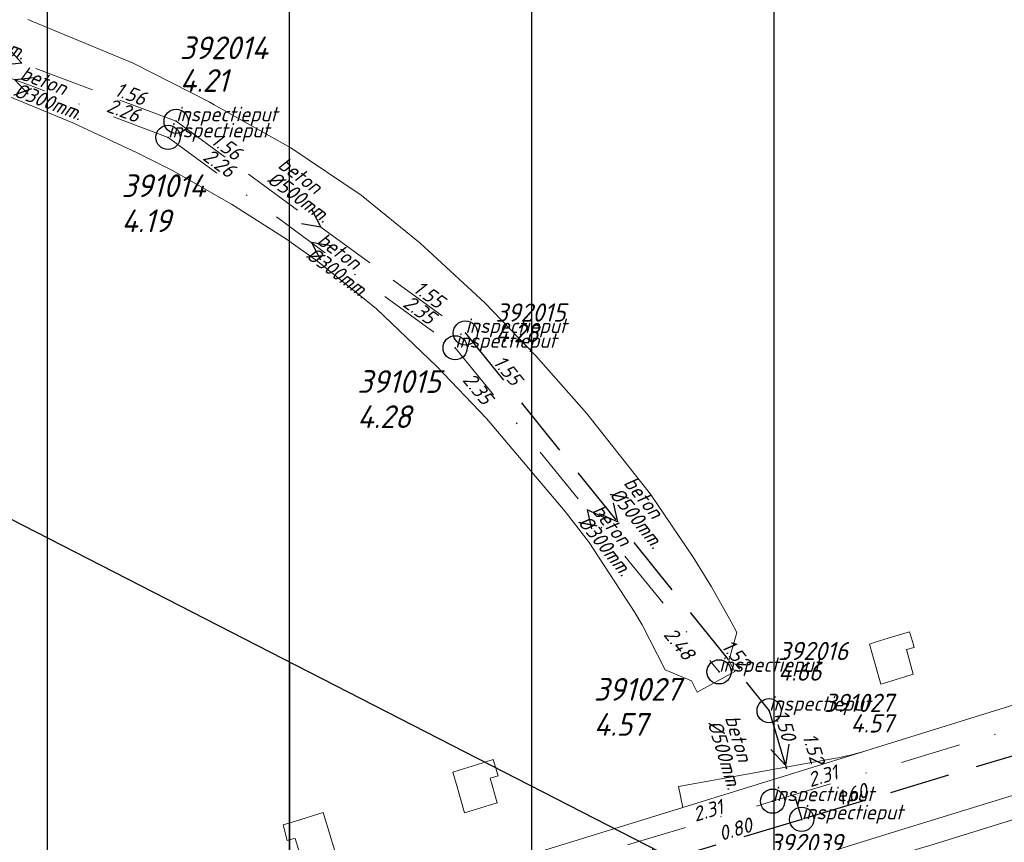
# Model space of a CAD drawing. Extents: x 148869 to 161638, y 453607 to 469810.
# Tile 344 of 656: x 155376 to 155457, y 461916 to 461984. Entities that reach past the tile are written whole.
import ezdxf
from ezdxf.enums import TextEntityAlignment as Align

# ---------------------------------------------------------------- set-up
doc = ezdxf.new("R2010")
doc.units = 0
doc.header["$PDMODE"] = 32
doc.header["$PDSIZE"] = 2
doc.linetypes.add('RI-HWA', pattern=[7.4, 5, -2.4])
doc.linetypes.add('RI-VWA', pattern=[11, 5, -3, 0, -3])
doc.layers.get('0').update_dxf_attribs({"linetype": 'CONTINUOUS'})
doc.layers.get('DEFPOINTS').update_dxf_attribs({"linetype": 'CONTINUOUS'})
for name, color, linetype in [('2022 hatch', 10, 'CONTINUOUS'), ('2024', 160, 'CONTINUOUS'), ('2024 hatch', 160, 'CONTINUOUS'), ('B-OI-RI-BOB-T18-niet meenemen', 252, 'CONTINUOUS'), ('B-OI-RI-DIAMETER-T18-niet meenemen', 252, 'CONTINUOUS'), ('B-OI-RI-HWA-PUTDEKSELHOOGTE-T25-niet meenemen', 252, 'CONTINUOUS'), ('B-OI-RI-HWA-PUTNUMMER-T25-niet meenemen', 252, 'CONTINUOUS'), ('B-OI-RI-HWA_TRANSPORTLEIDING-G-niet meenemen', 252, 'RI-HWA'), ('B-OI-RI-MATERIAAL-T18-niet meenemen', 252, 'CONTINUOUS'), ('B-OI-RI-STROOMRICHTING-S-niet meenemen', 252, 'CONTINUOUS'), ('B-OI-RI-VWA_PUTDEKSELHOOGTE-T25-niet meenemen', 252, 'CONTINUOUS'), ('gs dwa', 252, 'CONTINUOUS'), ('gs rwa', 252, 'CONTINUOUS')]:
    doc.layers.add(name, color=color, linetype=linetype)
for name, color, linetype, lineweight in [('B-OI-RI-HWA-BOB-T18', 150, 'CONTINUOUS', 18), ('B-OI-RI-HWA-MATERIAAL-T18', 150, 'CONTINUOUS', 18), ('B-OI-RI-HWA-PUTDEKSELHOOGTE-T25', 150, 'CONTINUOUS', 25), ('B-OI-RI-HWA-PUTNUMMER-T25', 150, 'CONTINUOUS', 25), ('B-OI-RI-HWA_DIAMETER-T18', 150, 'CONTINUOUS', 18), ('B-OI-RI-HWA_RIOOLPUT-S', 150, 'CONTINUOUS', 25), ('B-OI-RI-HWA_TRANSPORTLEIDING-G', 150, 'RI-HWA', 18), ('B-OI-RI-STROOMRICHTING-S', 252, 'CONTINUOUS', 25), ('B-OI-RI-VWA-BOB-T18', 34, 'CONTINUOUS', 18), ('B-OI-RI-VWA-DIAMETER-T18', 34, 'CONTINUOUS', 18), ('B-OI-RI-VWA-MATERIAAL-T18', 34, 'CONTINUOUS', 18), ('B-OI-RI-VWA_PUTDEKSELHOOGTE-T25', 34, 'CONTINUOUS', 25), ('B-OI-RI-VWA_PUTNUMMER-T25', 34, 'CONTINUOUS', 25), ('B-OI-RI-VWA_RIOOLPUT-S', 34, 'CONTINUOUS', 25), ('B-OI-RI-VWA_TRANSPORTLEIDING-G', 34, 'RI-VWA', 18), ('B-OI-RI-VWA_TRANSPORTLEIDING-G-niet meenemen', 252, 'RI-VWA', 18), ('B-RO-VH-VERHARDING_ASFALT-GV', 251, 'CONTINUOUS', 18), ('B-RO-VH-VERHARDING_SIERBESTRATING-GV', 251, 'CONTINUOUS', 18), ('B-RO-VH-VERHARDING_STRAATBAKSTEEN-GV', 251, 'CONTINUOUS', 18)]:
    doc.layers.add(name, color=color, linetype=linetype, lineweight=lineweight)
doc.styles.add('iso15', font='ISO.shx', dxfattribs={"oblique": 15})
doc.styles.add('NLCS-ISO-M500-T18_CURSIEF', font='NLCS-ISO.ttf', dxfattribs={"oblique": 15, "height": 0.9})
doc.styles.add('NLCS-ISO-M750-T25_CURSIEF', font='NLCS-ISO.ttf', dxfattribs={"oblique": 15, "height": 1.875})
doc.styles.add('NLCS-ISO-M750_CURSIEF', font='NLCS-ISO.ttf', dxfattribs={"oblique": 15})

# ---------------------------------------------------------------- blocks, each defined once
blk = doc.blocks.new('ACMAP_ANN_TEMPLATE_vwa-diam')
at = {"color": 0, "linetype": 'ByBlock', "style": 'NLCS-ISO-M500-T18_CURSIEF', "oblique": 15}
blk.add_attdef('vwa-diam', (0.3, -1.3), '', height=1.2, dxfattribs=at)
blk = doc.blocks.new('ACMAP_ANN_TEMPLATE_vwa-materiaal')
at = {"color": 0, "linetype": 'ByBlock', "style": 'NLCS-ISO-M500-T18_CURSIEF', "oblique": 15}
blk.add_attdef('vwa-mat', (0.3, 0.2), '', height=1.2, dxfattribs=at)
blk = doc.blocks.new('ACMAP_ANN_TEMPLATE_vwa-nap-l')
at = {"color": 0, "linetype": 'ByBlock', "style": 'NLCS-ISO-M500-T18_CURSIEF', "oblique": 15}
blk.add_attdef('vwa-nap-l', (3.3, 0.2), '', height=1.2, dxfattribs=at)
blk = doc.blocks.new('ACMAP_ANN_TEMPLATE_vwa-nap-r')
at = {"color": 0, "linetype": 'ByBlock', "style": 'NLCS-ISO-M500-T18_CURSIEF', "oblique": 15}
blk.add_attdef('vwa-nap-r', (-5.6, 0.2), '', height=1.2, dxfattribs=at)
blk = doc.blocks.new('ACMAP_ANN_TEMPLATE_hwa-diam')
at = {"color": 0, "linetype": 'ByBlock', "style": 'NLCS-ISO-M500-T18_CURSIEF', "oblique": 15}
blk.add_attdef('hwa-diam', (-3.7, -1.3), '', height=1.2, dxfattribs=at)
blk = doc.blocks.new('ACMAP_ANN_TEMPLATE_hwa-materiaal')
at = {"color": 0, "linetype": 'ByBlock', "style": 'NLCS-ISO-M500-T18_CURSIEF', "oblique": 15}
blk.add_attdef('hwa-mat', (-3.7, 0.2), '', height=1.2, dxfattribs=at)
blk = doc.blocks.new('ACMAP_ANN_TEMPLATE_hwa-nap-l')
at = {"color": 0, "linetype": 'ByBlock', "style": 'NLCS-ISO-M500-T18_CURSIEF', "oblique": 15}
blk.add_attdef('hwa-nap-l', (3.3, 0.2), '', height=1.2, dxfattribs=at)
blk = doc.blocks.new('ACMAP_ANN_TEMPLATE_hwa-nap-r')
at = {"color": 0, "linetype": 'ByBlock', "style": 'NLCS-ISO-M500-T18_CURSIEF', "oblique": 15}
blk.add_attdef('hwa-nap-r', (-5.6, 0.2), '', height=1.2, dxfattribs=at)
blk = doc.blocks.new('ACMAP_ANN_TEMPLATE_hwa-puth')
at = {"color": 0, "linetype": 'ByBlock', "style": 'NLCS-ISO-M750-T25_CURSIEF', "oblique": 15}
blk.add_attdef('hwa-puth', (-9, -6.8), '', height=1.875, dxfattribs=at)
blk = doc.blocks.new('ACMAP_ANN_TEMPLATE_hwa-putnr')
at = {"color": 0, "linetype": 'ByBlock', "style": 'NLCS-ISO-M750-T25_CURSIEF', "oblique": 15}
blk.add_attdef('hwa-putnr', (-9, -4.1), '', height=1.875, dxfattribs=at)
blk = doc.blocks.new('ACMAP_ANN_TEMPLATE_type knoop')
at = {"layer": 'DEFPOINTS', "style": 'NLCS-ISO-M500-T18_CURSIEF', "oblique": 15}
blk.add_attdef('type_knoop', (0, 0), '', height=1.2, dxfattribs=at)
blk = doc.blocks.new('ACMAP_ANN_TEMPLATE_vwa-puth')
at = {"color": 0, "linetype": 'ByBlock', "style": 'NLCS-ISO-M750-T25_CURSIEF', "oblique": 15}
blk.add_attdef('vwa-puth', (-3, 5), '', height=1.875, dxfattribs=at)
blk = doc.blocks.new('ACMAP_ANN_TEMPLATE_vwa-putnr')
at = {"color": 0, "linetype": 'ByBlock', "style": 'NLCS-ISO-M750-T25_CURSIEF', "oblique": 15}
blk.add_attdef('vaw-putnr', (-3, 7.9), '', height=1.875, dxfattribs=at)
blk = doc.blocks.new('ACMAP_ANN_TEMPLATE_diam')
at = {"color": 0, "linetype": 'ByBlock', "style": 'iso15', "oblique": 15}
blk.add_attdef('diam', (0.5, -1.3), '', height=1.2, dxfattribs=at)
blk = doc.blocks.new('ACMAP_ANN_TEMPLATE_mat')
at = {"color": 0, "linetype": 'ByBlock', "style": 'iso15', "oblique": 15}
blk.add_attdef('mat', (0.5, 0.2), '', height=1.2, dxfattribs=at)
blk = doc.blocks.new('ACMAP_ANN_TEMPLATE_nap-l')
at = {"color": 0, "linetype": 'ByBlock', "style": 'iso15', "oblique": 15}
blk.add_attdef('nap-l', (3.3, 0.2), '', height=1.2, dxfattribs=at)
blk = doc.blocks.new('ACMAP_ANN_TEMPLATE_nap-r')
at = {"color": 0, "linetype": 'ByBlock', "style": 'iso15', "oblique": 15}
blk.add_attdef('nap-r', text='', height=1.2, dxfattribs=at).set_placement((-4.1, 0.2), align=Align.RIGHT)
blk = doc.blocks.new('ACMAP_ANN_TEMPLATE_puth-dwa')
at = {"color": 0, "linetype": 'ByBlock', "style": 'iso15', "oblique": 15}
blk.add_attdef('puth-dwa', text='', height=1.5, dxfattribs=at).set_placement((2.7, 1), align=Align.RIGHT)
blk = doc.blocks.new('ACMAP_ANN_TEMPLATE_putnr-dwa')
at = {"color": 0, "linetype": 'ByBlock', "style": 'iso15', "oblique": 15}
blk.add_attdef('putnr-dwa', text='', height=1.5, dxfattribs=at).set_placement((2.7, 2.7), align=Align.RIGHT)
blk = doc.blocks.new('ACMAP_ANN_TEMPLATE_puth-rwa')
at = {"color": 0, "linetype": 'ByBlock', "style": 'iso15', "oblique": 15}
blk.add_attdef('puth-rwa', (-2.7, -4.4), '', height=1.5, dxfattribs=at)
blk = doc.blocks.new('ACMAP_ANN_TEMPLATE_putnr-rwa')
at = {"color": 0, "linetype": 'ByBlock', "style": 'iso15', "oblique": 15}
blk.add_attdef('putnr-rwa', (-2.7, -2.7), '', height=1.5, dxfattribs=at)

msp = doc.modelspace()

# ---------------------------------------------------------------- hatches: boundary and pattern name
at = {"layer": '2022 hatch'}
h = msp.add_hatch(dxfattribs=at)
h.set_pattern_fill('ANSI31', color=256, scale=19.992, angle=45)
h.set_pattern_definition([(90, (0, 0), (-19.992, 0), [])])
h.paths.add_polyline_path([(155957.388, 462199.724), (155824.598, 462339.47), (155809.402, 462364.77), (155712.061, 462492.349), (155741.324, 462534.936), (155724.447, 462653.497), (155647.562, 462844.836), (155571.032, 462835.784), (155539.498, 462940.928), (155214.406, 462860.043), (154975.035, 462800.215), (154771.747, 462639.509), (154795.059, 462617.836), (154687.68, 462525.32), (154739.275, 462359.608), (154777.217, 462294.152), (154815.258, 462238.263), (154900.318, 462169.47), (154928.549, 462144.027), (154992.389, 461993.67), (155064.085, 461959.845), (155069.754, 461944.783), (155080.623, 461929.02), (155099.543, 461841.435), (155124.54, 461788.653), (155176.213, 461747.526), (155253.101, 461670.144), (155301.179, 461625.416), (155386.96, 461536.3), (155426.743, 461562.755), (155670.404, 461472.539), (155778.97, 461514.91), (155823.821, 461578.908), (155914.942, 461739.532), (155884.36, 461781.396), (155900.671, 461812.327), (155940.194, 461941.246), (155946.895, 461971.718), (155993.497, 462030.178), (155993.118, 462149.221)])
at = {"layer": '2024 hatch'}
h = msp.add_hatch(dxfattribs=at)
h.set_pattern_fill('ANSI31', color=256, scale=29.988, angle=45)
h.set_pattern_definition([(90, (0, 0), (-29.988, 0), [])])
h.paths.add_polyline_path([(154831.694, 462220.786), (155444.64, 461906.596), (155731.699, 461985.627), (155857.303, 461818.438), (156014.781, 461601.834), (156060.402, 461536.419), (156081.902, 461465.462), (156157.242, 461082.374), (155797.145, 460855.732), (155567.09, 461168.914), (155534.07, 461230.342), (155509.317, 461273.713), (155475.227, 461315.96), (155413.292, 461389.046)])

# ---------------------------------------------------------------- linework, layer by layer
at = {"layer": '2024', "flags": 128}
msp.add_lwpolyline([(154831.694, 462220.786), (155444.64, 461906.596), (155731.699, 461985.627), (155857.303, 461818.438), (156014.781, 461601.834), (156060.402, 461536.419), (156081.902, 461465.462), (156157.242, 461082.374), (155797.145, 460855.732), (155567.09, 461168.914), (155534.07, 461230.342), (155509.317, 461273.713), (155475.227, 461315.96), (155413.292, 461389.046)], close=True, dxfattribs=at)
at = {"layer": 'B-OI-RI-HWA_RIOOLPUT-S', "color": 251}
msp.add_point((155388.46, 461975.24), dxfattribs=at)
at = {"layer": 'B-OI-RI-HWA_TRANSPORTLEIDING-G', "color": 251}
for p, q in [((155363.03, 461984.83), (155388.46, 461975.24)), ((155388.46, 461975.24), (155412.34, 461957.76))]:
    msp.add_line(p, q, dxfattribs=at)
at = {"layer": 'B-OI-RI-HWA_TRANSPORTLEIDING-G-niet meenemen'}
for p, q in [((155412.34, 461957.76), (155437.41, 461926.57)), ((155508.9, 461938.3), (155440.1, 461917.6)), ((155437.41, 461926.57), (155440.1, 461917.6)), ((155440.1, 461917.6), (155350.56, 461890.74))]:
    msp.add_line(p, q, dxfattribs=at)
at = {"layer": 'B-OI-RI-STROOMRICHTING-S', "color": 251}
for points in [[(155374.645, 461981.22), (155375.735, 461980.04), (155374.135, 461979.87)], [(155376.745, 461978.83), (155375.145, 461978.66), (155376.235, 461977.48)], [(155399.655, 461967.93), (155400.395, 461966.5), (155398.805, 461966.77)], [(155401.225, 461964.95), (155399.635, 461965.22), (155400.375, 461963.79)], [(155423.845, 461942.5), (155422.385, 461943.16), (155422.735, 461941.59)]]:
    msp.add_lwpolyline(points, dxfattribs=at)
at = {"layer": 'B-OI-RI-STROOMRICHTING-S-niet meenemen'}
for points in [[(155424.53, 461943.74), (155424.88, 461942.17), (155423.41, 461942.84)], [(155439.05, 461923.8), (155438.76, 461922.08), (155437.56, 461923.36)]]:
    msp.add_lwpolyline(points, dxfattribs=at)
at = {"layer": 'B-OI-RI-VWA_RIOOLPUT-S'}
for p in [(155387.79, 461973.91), (155411.49, 461956.54), (155433.28, 461929.78)]:
    msp.add_point(p, dxfattribs=at)
at = {"layer": 'B-OI-RI-VWA_TRANSPORTLEIDING-G', "color": 251}
for p, q in [((155362.51, 461983.41), (155387.79, 461973.91)), ((155387.79, 461973.91), (155411.49, 461956.54)), ((155411.49, 461956.54), (155433.28, 461929.78))]:
    msp.add_line(p, q, dxfattribs=at)
at = {"layer": 'B-OI-RI-VWA_TRANSPORTLEIDING-G-niet meenemen'}
for p, q in [((155437.7, 461919.1), (155506.1, 461939.7)), ((155351.32, 461893.12), (155437.7, 461919.1))]:
    msp.add_line(p, q, dxfattribs=at)
at = {"layer": 'B-RO-VH-VERHARDING_ASFALT-GV', "flags": 128}
for points in [[(155477.263, 461933.125), (155473.229, 461931.89), (155458.488, 461927.321), (155445.914, 461923.421), (155445.235, 461923.211), (155430.276, 461918.574), (155409.635, 461912.2), (155406.507, 461911.381), (155401.482, 461910.332), (155401.281, 461910.959)], [(155479.141, 461926.238), (155448.192, 461916.708), (155413.482, 461905.906), (155409.521, 461904.686)], [(155409.521, 461904.686), (155413.482, 461905.906), (155448.192, 461916.708), (155479.141, 461926.238)], [(155429.746, 461908.878), (155430.593, 461909.191), (155438.74, 461911.719), (155449.91, 461915.215), (155450.58, 461915.426), (155477.233, 461923.687)], [(155442.76, 461922.629), (155429.924, 461920.311), (155430.276, 461918.574), (155445.235, 461923.211)]]:
    msp.add_lwpolyline(points, dxfattribs=at)
at = {"layer": 'B-RO-VH-VERHARDING_ASFALT-GV'}
msp.add_lwpolyline([(155445.235, 461923.211, -0.027517), (155442.76, 461922.629)], format="xyb", dxfattribs=at)
at = {"layer": 'B-RO-VH-VERHARDING_SIERBESTRATING-GV', "flags": 128}
for points in [[(155447.605, 461932.662), (155446.172, 461932.218), (155445.682, 461932.066), (155445.938, 461931.181), (155446.638, 461928.764), (155447.169, 461928.928), (155448.602, 461929.372), (155449.31, 461929.592), (155448.749, 461931.617), (155449.392, 461931.784), (155449.268, 461932.203), (155449.003, 461933.096)], [(155414.643, 461922.54), (155413.245, 461922.105), (155411.812, 461921.659), (155411.301, 461921.5), (155411.647, 461920.293), (155412.266, 461918.134), (155412.893, 461918.329), (155414.324, 461918.774), (155414.968, 461918.975), (155414.371, 461921.005), (155415.034, 461921.203), (155415.012, 461921.279)], [(155398.108, 461915.985), (155398.276, 461916.027), (155399.112, 461913.35), (155399.535, 461913.481), (155400.968, 461913.922), (155401.803, 461914.18), (155401.608, 461914.816), (155400.973, 461916.894), (155400.584, 461918.166), (155398.302, 461917.457), (155397.287, 461917.141), (155397.617, 461915.865), (155398.082, 461915.979)]]:
    msp.add_lwpolyline(points, close=True, dxfattribs=at)
at = {"layer": 'B-RO-VH-VERHARDING_STRAATBAKSTEEN-GV', "flags": 128}
msp.add_lwpolyline([(155374.215, 461977.477), (155379.926, 461975.121), (155385.245, 461972.626), (155388.148, 461971.178), (155393.018, 461968.386), (155397.563, 461965.518), (155400.162, 461963.673), (155405, 461959.757), (155409.955, 461955.02), (155414.072, 461950.693), (155420.569, 461943.019), (155422.551, 461940.46), (155426.321, 461934.683), (155426.942, 461933.664), (155428.837, 461929.943), (155430.992, 461929.03), (155431.469, 461928.107), (155434.584, 461929.81), (155434.078, 461930.695), (155434.747, 461933.043), (155434.273, 461933.911), (155432.655, 461936.805), (155431.136, 461939.255), (155427.621, 461944.447), (155422.322, 461951.13), (155418.14, 461955.888), (155413.945, 461960.249), (155408.6, 461965.188), (155403.721, 461969.136), (155397.926, 461973.046), (155391.612, 461976.612), (155391.177, 461976.848), (155384.912, 461980.032), (155376.216, 461983.64)], dxfattribs=at)
at = {"layer": 'gs dwa'}
msp.add_point((155437.7, 461919.1), dxfattribs=at)
at = {"layer": 'gs rwa'}
for p in [(155412.34, 461957.76), (155437.41, 461926.57), (155440.1, 461917.6)]:
    msp.add_point(p, dxfattribs=at)

# ---------------------------------------------------------------- block references
at = {"layer": 'B-OI-RI-BOB-T18-niet meenemen'}
ref = msp.add_blockref('ACMAP_ANN_TEMPLATE_nap-l', (155412.34, 461957.76), dxfattribs=dict(at, rotation=308.7917383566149))
ref.add_attrib('nap-l', '1.55', (155414.563, 461955.313), dxfattribs={"layer": '0', "color": 0, "linetype": 'ByBlock', "height": 1.2, "rotation": 308.79174, "style": 'NLCS-ISO-M750_CURSIEF', "oblique": 15})
ref = msp.add_blockref('ACMAP_ANN_TEMPLATE_nap-r', (155437.41, 461926.57), dxfattribs=dict(at, rotation=308.7917383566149))
ref.add_attrib('nap-r', '1.52', dxfattribs={"layer": '0', "color": 0, "linetype": 'ByBlock', "height": 1.2, "rotation": 308.79174, "style": 'NLCS-ISO-M750_CURSIEF', "oblique": 15}).set_placement((155434.997, 461929.891), align=Align.RIGHT)
ref = msp.add_blockref('ACMAP_ANN_TEMPLATE_nap-r', (155439.501, 461920.015), dxfattribs=dict(at, rotation=286.6933839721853))
ref.add_attrib('nap-r', '1.50', dxfattribs={"layer": '0', "color": 0, "linetype": 'ByBlock', "height": 1.2, "rotation": 286.69338, "style": 'NLCS-ISO-M750_CURSIEF', "oblique": 15}).set_placement((155438.515, 461923.999), align=Align.RIGHT)
ref = msp.add_blockref('ACMAP_ANN_TEMPLATE_nap-l', (155439.019, 461927.587), dxfattribs=dict(at, rotation=286.6933839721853))
ref.add_attrib('nap-l', '1.52', (155440.159, 461924.484), dxfattribs={"layer": '0', "color": 0, "linetype": 'ByBlock', "height": 1.2, "rotation": 286.69338, "style": 'NLCS-ISO-M750_CURSIEF', "oblique": 15})
ref = msp.add_blockref('ACMAP_ANN_TEMPLATE_nap-l', (155437.7, 461919.1), dxfattribs=dict(at, rotation=16.76070388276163))
ref.add_attrib('nap-l', '2.31', (155440.802, 461920.243), dxfattribs={"layer": '0', "color": 0, "linetype": 'ByBlock', "height": 1.2, "rotation": 16.7607, "style": 'NLCS-ISO-M750_CURSIEF', "oblique": 15})
ref = msp.add_blockref('ACMAP_ANN_TEMPLATE_nap-l', (155440.1, 461917.6), dxfattribs=dict(at, rotation=16.69807011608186))
ref.add_attrib('nap-l', '1.60', (155443.203, 461918.74), dxfattribs={"layer": '0', "color": 0, "linetype": 'ByBlock', "height": 1.2, "rotation": 16.69807, "style": 'NLCS-ISO-M750_CURSIEF', "oblique": 15})
ref = msp.add_blockref('ACMAP_ANN_TEMPLATE_nap-r', (155437.7, 461919.1), dxfattribs=dict(at, rotation=16.73939885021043))
ref.add_attrib('nap-r', '2.31', dxfattribs={"layer": '0', "color": 0, "linetype": 'ByBlock', "height": 1.2, "rotation": 16.7394, "style": 'NLCS-ISO-M750_CURSIEF', "oblique": 15}).set_placement((155433.716, 461918.111), align=Align.RIGHT)
ref = msp.add_blockref('ACMAP_ANN_TEMPLATE_nap-r', (155440.1, 461917.6), dxfattribs=dict(at, rotation=16.74507473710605))
ref.add_attrib('nap-r', '0.80', dxfattribs={"layer": '0', "color": 0, "linetype": 'ByBlock', "height": 1.2, "rotation": 16.74507, "style": 'NLCS-ISO-M750_CURSIEF', "oblique": 15}).set_placement((155436.116, 461916.61), align=Align.RIGHT)
at = {"layer": 'B-OI-RI-DIAMETER-T18-niet meenemen'}
ref = msp.add_blockref('ACMAP_ANN_TEMPLATE_diam', (155424.875, 461945.619), dxfattribs=dict(at, rotation=308.7917383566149))
ref.add_attrib('diam', '%%c500mm.', (155424.175, 461944.415), dxfattribs={"layer": '0', "color": 0, "linetype": 'ByBlock', "height": 1.2, "rotation": 308.79174, "style": 'NLCS-ISO-M750_CURSIEF', "oblique": 15})
ref = msp.add_blockref('ACMAP_ANN_TEMPLATE_diam', (155433.418, 461926.419), dxfattribs=dict(at, rotation=286.6933839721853))
ref.add_attrib('diam', '%%c500mm.', (155432.317, 461925.567), dxfattribs={"layer": '0', "color": 0, "linetype": 'ByBlock', "height": 1.2, "rotation": 286.69338, "style": 'NLCS-ISO-M750_CURSIEF', "oblique": 15})
at = {"layer": 'B-OI-RI-HWA-BOB-T18', "color": 251}
for name, p, rotation, values in [('ACMAP_ANN_TEMPLATE_hwa-nap-r', (155388.46, 461975.24), 339.3378561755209, {'hwa-nap-r': '1.56'}), ('ACMAP_ANN_TEMPLATE_hwa-nap-l', (155388.46, 461975.24), 323.7961222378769, {'hwa-nap-l': '1.56'}), ('ACMAP_ANN_TEMPLATE_hwa-nap-r', (155412.34, 461957.76), 323.7961222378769, {'hwa-nap-r': '1.55'})]:
    msp.add_blockref(name, p, dxfattribs=dict(at, rotation=rotation)).add_auto_attribs(values)
at = {"layer": 'B-OI-RI-HWA-MATERIAAL-T18', "color": 251, "rotation": 323.7961222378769}
msp.add_blockref('ACMAP_ANN_TEMPLATE_hwa-materiaal', (155399.635, 461969.12), dxfattribs=at).add_auto_attribs({'hwa-mat': 'beton'})
at = {"layer": 'B-OI-RI-HWA-PUTDEKSELHOOGTE-T25', "color": 251}
msp.add_blockref('ACMAP_ANN_TEMPLATE_hwa-puth', (155397.77, 461984.471), dxfattribs=at).add_auto_attribs({'hwa-puth': '4.21'})
at = {"layer": 'B-OI-RI-HWA-PUTDEKSELHOOGTE-T25-niet meenemen'}
ref = msp.add_blockref('ACMAP_ANN_TEMPLATE_puth-rwa', (155417.529, 461961.402), dxfattribs=at)
ref.add_attrib('puth-rwa', '4.28', (155414.829, 461957.002), dxfattribs={"layer": '0', "color": 0, "linetype": 'ByBlock', "height": 1.5, "style": 'NLCS-ISO-M750_CURSIEF', "oblique": 15})
ref = msp.add_blockref('ACMAP_ANN_TEMPLATE_puth-rwa', (155440.854, 461933.451), dxfattribs=at)
ref.add_attrib('puth-rwa', '4.66', (155438.154, 461929.051), dxfattribs={"layer": '0', "color": 0, "linetype": 'ByBlock', "height": 1.5, "style": 'NLCS-ISO-M750_CURSIEF', "oblique": 15})
at = {"layer": 'B-OI-RI-HWA-PUTNUMMER-T25', "color": 251}
msp.add_blockref('ACMAP_ANN_TEMPLATE_hwa-putnr', (155397.77, 461984.471), dxfattribs=at).add_auto_attribs({'hwa-putnr': '392014'})
at = {"layer": 'B-OI-RI-HWA-PUTNUMMER-T25-niet meenemen'}
ref = msp.add_blockref('ACMAP_ANN_TEMPLATE_putnr-rwa', (155417.529, 461961.402), dxfattribs=at)
ref.add_attrib('putnr-rwa', '392015', (155414.829, 461958.702), dxfattribs={"layer": '0', "color": 0, "linetype": 'ByBlock', "height": 1.5, "style": 'NLCS-ISO-M750_CURSIEF', "oblique": 15})
ref = msp.add_blockref('ACMAP_ANN_TEMPLATE_putnr-rwa', (155440.854, 461933.451), dxfattribs=at)
ref.add_attrib('putnr-rwa', '392016', (155438.154, 461930.751), dxfattribs={"layer": '0', "color": 0, "linetype": 'ByBlock', "height": 1.5, "style": 'NLCS-ISO-M750_CURSIEF', "oblique": 15})
ref = msp.add_blockref('ACMAP_ANN_TEMPLATE_putnr-rwa', (155440.1, 461917.6), dxfattribs=at)
ref.add_attrib('putnr-rwa', '392039', (155437.4, 461914.9), dxfattribs={"layer": '0', "color": 0, "linetype": 'ByBlock', "height": 1.5, "style": 'NLCS-ISO-M750_CURSIEF', "oblique": 15})
at = {"layer": 'B-OI-RI-HWA_DIAMETER-T18', "color": 251}
for p, rotation in [((155374.174, 461982.287), 339.3378561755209), ((155399.635, 461969.12), 323.7961222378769)]:
    msp.add_blockref('ACMAP_ANN_TEMPLATE_hwa-diam', p, dxfattribs=dict(at, rotation=rotation)).add_auto_attribs({'hwa-diam': '%%c500mm.'})
at = {"layer": 'B-OI-RI-MATERIAAL-T18-niet meenemen'}
ref = msp.add_blockref('ACMAP_ANN_TEMPLATE_mat', (155424.875, 461945.619), dxfattribs=dict(at, rotation=308.7917383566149))
ref.add_attrib('mat', 'beton', (155425.344, 461945.354), dxfattribs={"layer": '0', "color": 0, "linetype": 'ByBlock', "height": 1.2, "rotation": 308.79174, "style": 'NLCS-ISO-M750_CURSIEF', "oblique": 15})
ref = msp.add_blockref('ACMAP_ANN_TEMPLATE_mat', (155433.418, 461926.419), dxfattribs=dict(at, rotation=286.6933839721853))
ref.add_attrib('mat', 'beton', (155433.753, 461925.997), dxfattribs={"layer": '0', "color": 0, "linetype": 'ByBlock', "height": 1.2, "rotation": 286.69338, "style": 'NLCS-ISO-M750_CURSIEF', "oblique": 15})
at = {"layer": 'B-OI-RI-VWA-BOB-T18', "color": 251}
for name, p, rotation, values in [('ACMAP_ANN_TEMPLATE_vwa-nap-r', (155387.79, 461973.91), 339.4042246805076, {'vwa-nap-r': '2.26'}), ('ACMAP_ANN_TEMPLATE_vwa-nap-l', (155387.79, 461973.91), 323.7618864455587, {'vwa-nap-l': '2.26'}), ('ACMAP_ANN_TEMPLATE_vwa-nap-r', (155411.49, 461956.54), 323.7618864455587, {'vwa-nap-r': '2.35'}), ('ACMAP_ANN_TEMPLATE_vwa-nap-l', (155409.798, 461956.299), 309.1550662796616, {'vwa-nap-l': '2.35'}), ('ACMAP_ANN_TEMPLATE_vwa-nap-r', (155432.015, 461928.364), 309.1550662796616, {'vwa-nap-r': '2.48'})]:
    msp.add_blockref(name, p, dxfattribs=dict(at, rotation=rotation)).add_auto_attribs(values)
at = {"layer": 'B-OI-RI-VWA-DIAMETER-T18', "color": 251}
for p, rotation in [((155375.15, 461978.66), 339.4042246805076), ((155399.64, 461965.225), 323.7618864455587), ((155422.385, 461943.16), 309.1550662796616)]:
    msp.add_blockref('ACMAP_ANN_TEMPLATE_vwa-diam', p, dxfattribs=dict(at, rotation=rotation)).add_auto_attribs({'vwa-diam': '%%c300mm.'})
at = {"layer": 'B-OI-RI-VWA-MATERIAAL-T18', "color": 251}
for p, rotation in [((155375.15, 461978.66), 339.4042246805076), ((155399.64, 461965.225), 323.7618864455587), ((155422.385, 461943.16), 309.1550662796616)]:
    msp.add_blockref('ACMAP_ANN_TEMPLATE_vwa-materiaal', p, dxfattribs=dict(at, rotation=rotation)).add_auto_attribs({'vwa-mat': 'beton'})
at = {"layer": 'B-OI-RI-VWA_PUTDEKSELHOOGTE-T25', "color": 251}
for p, values in [((155386.944, 461961.086), {'vwa-puth': '4.19'}), ((155406.412, 461944.914), {'vwa-puth': '4.28'}), ((155425.935, 461919.501), {'vwa-puth': '4.57'})]:
    msp.add_blockref('ACMAP_ANN_TEMPLATE_vwa-puth', p, dxfattribs=at).add_auto_attribs(values)
at = {"layer": 'B-OI-RI-VWA_PUTDEKSELHOOGTE-T25-niet meenemen'}
ref = msp.add_blockref('ACMAP_ANN_TEMPLATE_putnr-dwa', (155444.97, 461923.772), dxfattribs=at)
ref.add_attrib('putnr-dwa', '391027', dxfattribs={"layer": '0', "color": 0, "linetype": 'ByBlock', "height": 1.5, "style": 'NLCS-ISO-M750_CURSIEF', "oblique": 15}).set_placement((155447.67, 461926.472), align=Align.RIGHT)
ref = msp.add_blockref('ACMAP_ANN_TEMPLATE_puth-dwa', (155444.97, 461923.772), dxfattribs=at)
ref.add_attrib('puth-dwa', '4.57', dxfattribs={"layer": '0', "color": 0, "linetype": 'ByBlock', "height": 1.5, "style": 'NLCS-ISO-M750_CURSIEF', "oblique": 15}).set_placement((155447.67, 461924.772), align=Align.RIGHT)
at = {"layer": 'B-OI-RI-VWA_PUTNUMMER-T25', "color": 251}
for p, values in [((155386.944, 461961.086), {'vaw-putnr': '391014'}), ((155406.412, 461944.914), {'vaw-putnr': '391015'}), ((155425.935, 461919.501), {'vaw-putnr': '391027'})]:
    msp.add_blockref('ACMAP_ANN_TEMPLATE_vwa-putnr', p, dxfattribs=at).add_auto_attribs(values)
at = {"layer": 'DEFPOINTS'}
for p in [(155388.46, 461975.24), (155387.79, 461973.91), (155412.34, 461957.76), (155411.49, 461956.54), (155433.28, 461929.78), (155437.41, 461926.57), (155437.7, 461919.1), (155440.1, 461917.6)]:
    msp.add_blockref('ACMAP_ANN_TEMPLATE_type knoop', p, dxfattribs=at).add_auto_attribs({'type_knoop': 'inspectieput'})

doc.saveas('drawing.dxf')
